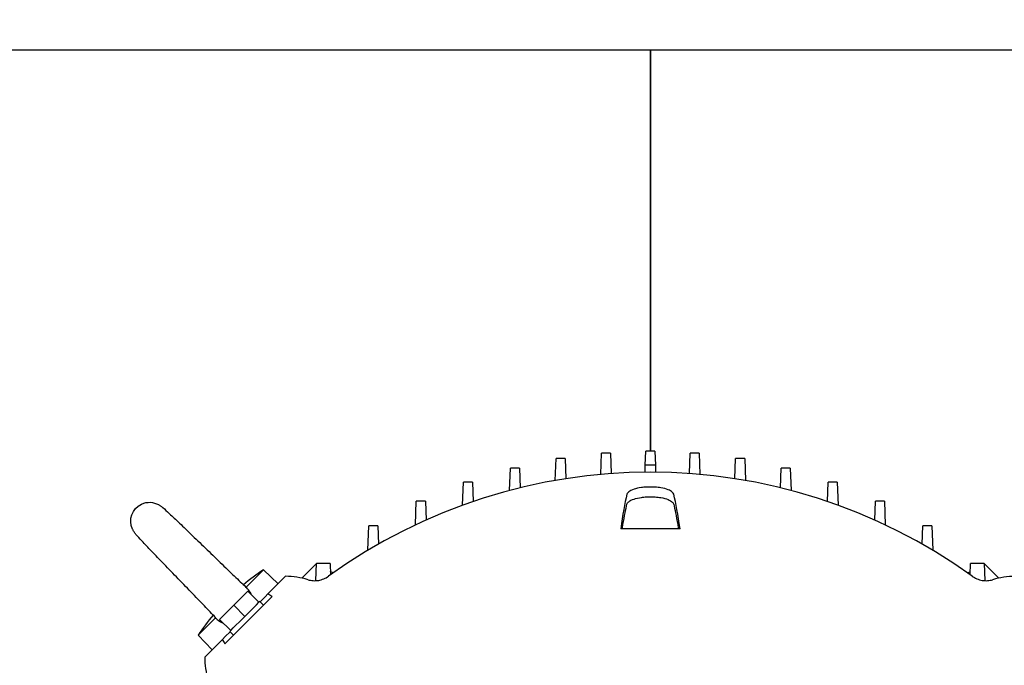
# Model space of a CAD drawing. Header units: inches. Extents: x 24 to 1128, y -69 to 748.
# Tile 265 of 656: x 392 to 409, y 300 to 311. Entities that reach past the tile are written whole.
import ezdxf

# ---------------------------------------------------------------- set-up
doc = ezdxf.new("R2010")
doc.units = ezdxf.units.IN
doc.header["$LTSCALE"] = 32
doc.header["$MEASUREMENT"] = 0
doc.layers.add('Visible (ANSI)', color=7, linetype='Continuous', lineweight=30)

msp = doc.modelspace()

# ---------------------------------------------------------------- linework, layer by layer
at = {"layer": 'Visible (ANSI)'}
for p, q in [((422.96813, 310.33717), (382.96813, 310.33717)), ((402.96813, 303.6131), (402.96813, 310.33717)), ((402.96813, 310.33717), (402.96813, 303.6131)), ((402.13702, 303.22534), (402.14952, 303.58325)), ((402.3016, 303.58325), (402.14952, 303.58325)), ((402.3016, 303.58325), (402.3136, 303.23962)), ((402.88403, 303.38225), (402.89209, 303.6131)), ((403.04417, 303.6131), (402.89209, 303.6131)), ((403.04417, 303.6131), (403.05223, 303.38225)), ((403.62267, 303.23962), (403.63467, 303.58325)), ((403.78674, 303.58325), (403.63467, 303.58325)), ((403.78674, 303.58325), (403.79924, 303.22534)), ((401.37374, 303.12394), (401.38652, 303.48978)), ((401.5386, 303.48978), (401.38652, 303.48978)), ((401.5386, 303.48978), (401.55035, 303.15319)), ((404.38592, 303.15319), (404.39767, 303.48978)), ((404.54975, 303.48978), (404.39767, 303.48978)), ((404.54975, 303.48978), (404.56252, 303.12394)), ((400.60884, 302.95581), (400.62192, 303.33026)), ((400.774, 303.33026), (400.62192, 303.33026)), ((400.774, 303.33026), (400.7855, 303.00073)), ((402.87985, 303.26247), (402.88403, 303.38225)), ((403.05223, 303.38225), (403.05642, 303.26247)), ((405.15076, 303.00073), (405.16227, 303.33026)), ((405.31435, 303.33026), (405.16227, 303.33026)), ((405.31435, 303.33026), (405.32742, 302.95581)), ((399.82161, 302.70916), (399.83503, 303.09344)), ((399.9871, 303.09344), (399.83503, 303.09344)), ((399.9871, 303.09344), (399.99835, 302.77133)), ((405.93791, 302.77133), (405.94916, 303.09344)), ((406.10124, 303.09344), (405.94916, 303.09344)), ((406.10124, 303.09344), (406.11466, 302.70916)), ((399.03038, 302.37936), (399.04419, 302.77496)), ((399.19627, 302.77496), (399.04419, 302.77496)), ((399.19627, 302.77496), (399.20725, 302.46066)), ((406.72902, 302.46066), (406.73999, 302.77496)), ((406.89207, 302.77496), (406.73999, 302.77496)), ((406.89207, 302.77496), (406.90589, 302.37936)), ((398.23334, 301.95374), (398.24763, 302.36287)), ((398.39971, 302.36287), (398.24763, 302.36287)), ((398.39971, 302.36287), (398.41039, 302.05709)), ((403.46539, 302.31389), (402.47087, 302.31389)), ((407.52588, 302.05709), (407.53656, 302.36287)), ((407.68863, 302.36287), (407.53656, 302.36287)), ((407.68863, 302.36287), (407.70292, 301.95374)), ((396.19085, 301.33411), (396.48209, 301.62535)), ((396.48209, 301.62535), (396.72831, 301.3917)), ((397.37018, 301.73396), (397.12388, 301.48765)), ((397.36008, 301.44455), (397.37018, 301.73396)), ((397.5983, 301.73396), (397.37018, 301.73396)), ((397.5983, 301.73396), (397.60501, 301.54183)), ((397.6489, 301.57304), (397.60299, 301.59955)), ((408.28736, 301.57304), (408.33327, 301.59955)), ((408.33126, 301.54183), (408.33797, 301.73396)), ((408.56608, 301.73396), (408.33797, 301.73396)), ((408.56608, 301.73396), (408.81238, 301.48765)), ((408.56608, 301.73396), (408.57619, 301.44455)), ((396.5578, 301.22119), (396.85377, 301.51716)), ((395.98337, 301.03094), (396.22, 301.26757)), ((396.22, 301.26757), (396.40652, 301.08105)), ((396.62733, 301.17937), (395.83493, 300.38697)), ((396.3631, 301.03764), (396.40652, 301.08105)), ((396.42183, 301.09636), (396.40652, 301.08105)), ((396.42183, 301.09636), (396.48307, 301.03511)), ((396.50825, 301.17164), (396.4274, 301.09079)), ((396.50825, 301.17164), (396.5578, 301.22119)), ((395.74674, 300.79431), (395.98337, 301.03094)), ((395.98337, 301.03094), (396.16989, 300.84442)), ((396.3631, 301.03764), (396.2133, 300.88783)), ((395.38895, 300.53221), (395.6802, 300.82346)), ((395.74674, 300.79431), (395.93326, 300.60779)), ((396.12647, 300.801), (395.97667, 300.6512)), ((396.12647, 300.801), (396.16989, 300.84442)), ((396.16989, 300.84442), (396.2133, 300.88783)), ((395.92351, 300.58691), (395.84266, 300.50605)), ((395.93326, 300.60779), (395.91794, 300.59247)), ((395.91794, 300.59247), (395.97919, 300.53123)), ((395.93326, 300.60779), (395.97667, 300.6512)), ((395.38895, 300.53221), (395.6226, 300.28599)), ((395.49714, 300.16054), (395.79311, 300.4565)), ((395.84266, 300.50605), (395.79311, 300.4565))]:
    msp.add_line(p, q, dxfattribs=at)
for centre, radius, start, end in [((406.06336, 297.14139), 37.84893, 94.726002, 184.707209), ((406.06336, 297.14139), 37.59893, 94.726002, 184.707209), ((402.96813, 294.04617), 9.21672, 54.17061, 125.82939), ((398.59044, 298.42386), 3.83337, 123.367002, 129.618758), ((398.59044, 298.42386), 3.83337, 140.381131, 146.632998)]:
    msp.add_arc(centre, radius, start, end, dxfattribs=at)
for centre, major_axis, ratio, start_param, end_param in [((402.96805, 303.13695), (11.54898, 0), 0.02123984, 1.56350739, 1.57807158), ((402.75721, 296.98611), (-0.00014, 6.26207), 0.08698018, 0.33903789, 0.55328791), ((403.17906, 296.98611), (-0.00014, -6.26207), 0.08698018, 2.58830474, 2.80255477), ((396.85205, 300.18482), (1.17715, -0.64068), 0.99242516, 1.78001875, 2.06475157), ((409.08422, 300.18482), (1.17715, 0.64068), 0.99242517, 1.07684006, 1.36157287), ((396.82948, 300.16226), (-0.64068, 1.17715), 0.99242517, 1.07684006, 1.36157287)]:
    msp.add_ellipse(centre, major_axis=major_axis, ratio=ratio, start_param=start_param, end_param=end_param, dxfattribs=at)
for points, knots in [([(403.36034, 302.89171), (403.35722, 302.90434), (403.34925, 302.91669), (403.32005, 302.94352), (403.29583, 302.95742), (403.23098, 302.98248), (403.18982, 302.99311), (403.11333, 303.00566), (403.08167, 303.00927), (403.02484, 303.01318), (403.00039, 303.01409), (402.95195, 303.0144), (402.92812, 303.01384), (402.8745, 303.01097), (402.84515, 303.00821), (402.77102, 302.99806), (402.72939, 302.98893), (402.65632, 302.96515), (402.62663, 302.95039), (402.58971, 302.92065), (402.57955, 302.90638), (402.57593, 302.89171)], [-4.77019064, -4.77019064, -4.77019064, -4.77019064, -4.48119335, -4.48119335, -4.10853768, -4.10853768, -3.70709746, -3.70709746, -3.4510853, -3.4510853, -3.26373892, -3.26373892, -3.08196744, -3.08196744, -2.84912752, -2.84912752, -2.46555429, -2.46555429, -2.05356127, -2.05356127, -1.7178954, -1.7178954, -1.7178954, -1.7178954]), ([(394.29607, 302.28994), (394.29252, 302.29635), (394.28916, 302.30293), (394.21249, 302.4672), (394.28069, 302.65477), (394.43821, 302.72829)], [0.739293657, 0.739293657, 0.739293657, 0.739293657, 0.75, 0.75, 1, 1, 1, 1]), ([(402.57593, 302.7244), (402.57955, 302.73952), (402.58973, 302.75421), (402.6267, 302.78481), (402.6564, 302.79998), (402.72953, 302.8244), (402.77117, 302.83378), (402.8453, 302.84419), (402.8746, 302.84701), (402.92813, 302.84996), (402.9519, 302.85053), (403.00022, 302.85022), (403.02462, 302.84929), (403.08132, 302.8453), (403.11292, 302.8416), (403.18937, 302.82877), (403.23053, 302.81788), (403.29546, 302.79218), (403.31973, 302.77792), (403.34915, 302.75027), (403.3572, 302.73749), (403.36034, 302.7244)], [1.72126258, 1.72126258, 1.72126258, 1.72126258, 2.05827286, 2.05827286, 2.47117769, 2.47117769, 2.85512391, 2.85512391, 3.08765868, 3.08765868, 3.26901769, 3.26901769, 3.45589062, 3.45589062, 3.7113779, 3.7113779, 4.11288992, 4.11288992, 4.48612698, 4.48612698, 4.77788554, 4.77788554, 4.77788554, 4.77788554]), ([(394.7242, 302.71827), (394.72867, 302.71579), (394.73244, 302.71361), (394.74245, 302.7075), (394.748, 302.70396), (394.76593, 302.69186), (394.78078, 302.68082), (394.83234, 302.63817), (394.85987, 302.61129), (394.95344, 302.52386), (395.0109, 302.46927), (395.14106, 302.34485), (395.21506, 302.27371), (395.37101, 302.12343), (395.45487, 302.04243), (395.62251, 301.88045), (395.70846, 301.79738), (395.8711, 301.64041), (395.94987, 301.56451), (396.08879, 301.4312), (396.15103, 301.37177), (396.20184, 301.3237)], [0, 0, 0, 0, 0.16675609, 0.16675609, 0.33268104, 0.33268104, 0.66157365, 0.66157365, 1.60390901, 1.60390901, 2.50982592, 2.50982592, 3.40062, 3.40062, 4.2875263, 4.2875263, 5.17971566, 5.17971566, 6.07580618, 6.07580618, 6.95774028, 6.95774028, 6.95774028, 6.95774028]), ([(402.4979, 302.31389), (402.50158, 302.33756), (402.50529, 302.36078), (402.52092, 302.45575), (402.53305, 302.52274), (402.55552, 302.63519), (402.56586, 302.68235), (402.57593, 302.7244)], [-97.73941189, -97.73941189, -97.73941189, -97.73941189, -97.40163177, -97.40163177, -96.32679933, -96.32679933, -95.40154567, -95.40154567, -95.40154567, -95.40154567]), ([(403.36034, 302.7244), (403.37041, 302.68235), (403.38075, 302.63519), (403.40321, 302.52274), (403.41535, 302.45575), (403.43098, 302.36078), (403.43469, 302.33756), (403.43837, 302.31389)], [-24.97803776, -24.97803776, -24.97803776, -24.97803776, -24.05278411, -24.05278411, -22.97795167, -22.97795167, -22.64017155, -22.64017155, -22.64017155, -22.64017155]), ([(395.6912, 300.81185), (395.64319, 300.8626), (395.58384, 300.92475), (395.45062, 301.06358), (395.3747, 301.14237), (395.21768, 301.30507), (395.13457, 301.39105), (394.9725, 301.55879), (394.89144, 301.64271), (394.74104, 301.79877), (394.66984, 301.87283), (394.54528, 302.00313), (394.49064, 302.06064), (394.40305, 302.15438), (394.37612, 302.18195), (394.33346, 302.2335), (394.32235, 302.24845), (394.31031, 302.26628), (394.30681, 302.27177), (394.30075, 302.28169), (394.29855, 302.28548), (394.29607, 302.28994)], [0, 0, 0, 0, 0.88125558, 0.88125558, 1.77788959, 1.77788959, 2.67057234, 2.67057234, 3.55791471, 3.55791471, 4.4490817, 4.4490817, 5.35533713, 5.35533713, 6.2982428, 6.2982428, 6.62815429, 6.62815429, 6.79464523, 6.79464523, 6.96194112, 6.96194112, 6.96194112, 6.96194112]), ([(397.22951, 301.46065), (397.25829, 301.45204), (397.28806, 301.44674), (397.34803, 301.44304), (397.37822, 301.44464), (397.43751, 301.45466), (397.46659, 301.46309), (397.5221, 301.48633), (397.54851, 301.50114), (397.57291, 301.51875)], [0.000000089, 0.000000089, 0.000000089, 0.000000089, 0.228896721, 0.228896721, 0.457816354, 0.457816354, 0.687079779, 0.687079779, 0.916348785, 0.916348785, 0.916348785, 0.916348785]), ([(408.36336, 301.51875), (408.38771, 301.50117), (408.41409, 301.48638), (408.4695, 301.46315), (408.49853, 301.45472), (408.55782, 301.44466), (408.58806, 301.44304), (408.64812, 301.44672), (408.67793, 301.45202), (408.70675, 301.46065)], [0, 0, 0, 0, 0.228907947, 0.228907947, 0.457825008, 0.457825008, 0.687125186, 0.687125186, 0.916414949, 0.916414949, 0.916414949, 0.916414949]), ([(396.27954, 301.20802), (396.27365, 301.22503), (396.26587, 301.24147), (396.24137, 301.28186), (396.22284, 301.30384), (396.20184, 301.3237)], [-0.402851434, -0.402851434, -0.402851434, -0.402851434, -0.259678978, -0.259678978, -0.038559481, -0.038559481, -0.038559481, -0.038559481]), ([(396.62733, 301.17937), (396.61456, 301.18763), (396.60242, 301.19514), (396.57944, 301.2089), (396.56838, 301.21528), (396.5578, 301.22119)], [0.000001, 0.000001, 0.000001, 0.000001, 0.301847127, 0.301847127, 0.603926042, 0.603926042, 0.603926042, 0.603926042]), ([(395.6912, 300.81185), (395.71245, 300.78938), (395.73612, 300.76974), (395.77811, 300.74568), (395.79284, 300.73928), (395.80643, 300.73461)], [-1.72313838, -1.72313838, -1.72313838, -1.72313838, -1.575458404, -1.575458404, -1.49017947, -1.49017947, -1.49017947, -1.49017947]), ([(395.79311, 300.4565), (395.79903, 300.44593), (395.8054, 300.43487), (395.81916, 300.41188), (395.82668, 300.39975), (395.83493, 300.38697)], [0.000001, 0.000001, 0.000001, 0.000001, 0.301646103, 0.301646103, 0.603058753, 0.603058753, 0.603058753, 0.603058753])]:
    msp.add_open_spline(points, degree=3, knots=knots, dxfattribs=at)
msp.add_open_spline([(394.43821, 302.72829), (394.53314, 302.7726), (394.63898, 302.76543), (394.7242, 302.71827)], degree=3, dxfattribs=at)

doc.saveas('drawing.dxf')
